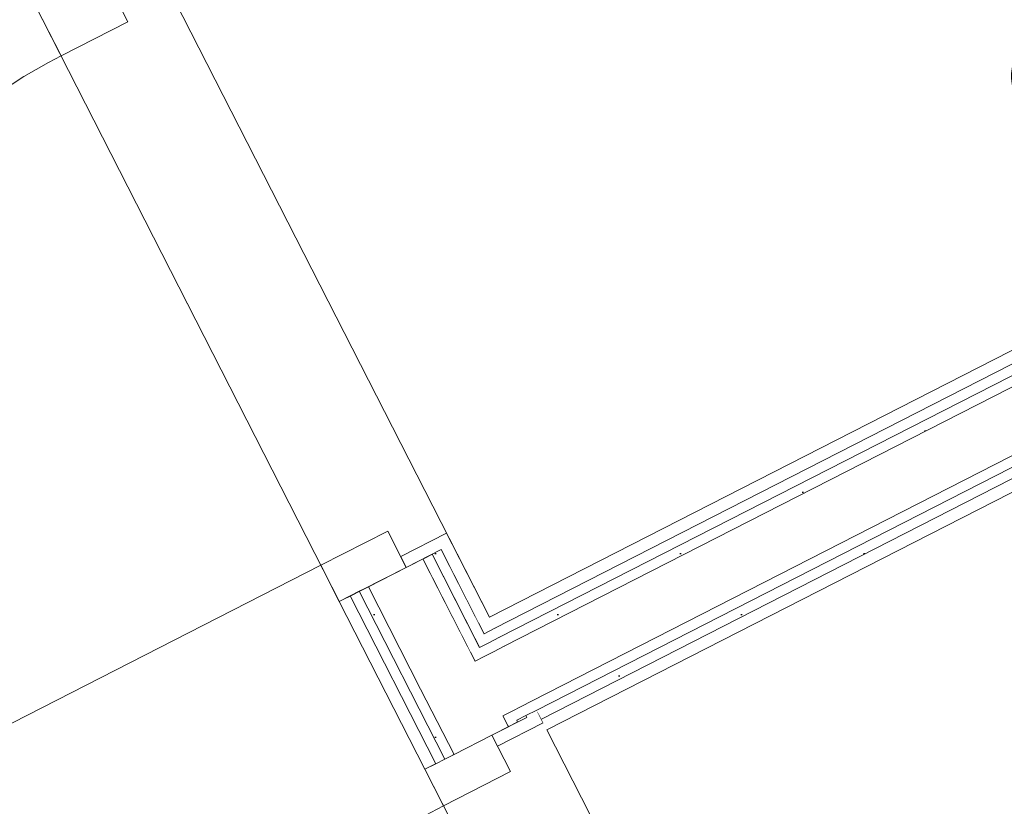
# Model space of a CAD drawing. Header units: metres. Extents: x 538891 to 1080079, y 6588829 to 13178720.
# Tile 441 of 656: x 539919.241 to 539920.447, y 6589172.24 to 6589173.203. Entities that reach past the tile are written whole.
import ezdxf

# ---------------------------------------------------------------- set-up
doc = ezdxf.new("R2010")
doc.units = ezdxf.units.M
doc.header["$LTSCALE"] = 0.4
doc.header["$PDMODE"] = 1
doc.header["$PDSIZE"] = -2
doc.layers.add('AR', color=7, linetype='Continuous')
doc.styles.add('Arial', font='arial.ttf')
pattern_1 = [(0, (0, 0), (0, 0.075), [1e-05, -0.07499])]

msp = doc.modelspace()

# ---------------------------------------------------------------- linework, layer by layer
at = {"layer": 'AR', "color": 7, "linetype": 'Continuous', "lineweight": 9}
for p, q in [((539919.3505, 6589173.2454), (539919.3732, 6589173.2009)), ((539919.2913, 6589173.1591), (539919.2686, 6589173.2036)), ((539919.3732, 6589173.2009), (539919.2913, 6589173.1591)), ((539919.6095, 6589172.5356), (539918.986, 6589172.2174)), ((539919.8418, 6589172.2829), (539919.7598, 6589172.2411))]:
    msp.add_line(p, q, dxfattribs=at)
at = {"layer": 'AR', "color": 7, "linetype": 'Continuous', "lineweight": 9, "true_color": 0xfdf3d0, "flags": 128}
for points in [[(539918.1619, 6589170.3763), (539920.1847, 6589171.4087), (539918.7071, 6589174.3035), (539916.6844, 6589173.2711)], [(539920.9948, 6589174.1968), (539919.3612, 6589173.363), (539919.816, 6589172.4719), (539921.4496, 6589173.3057)], [(539920.3227, 6589171.4792), (539921.9563, 6589172.313), (539921.5201, 6589173.1676), (539919.8865, 6589172.3339)]]:
    msp.add_lwpolyline(points, close=True, dxfattribs=at)
at = {"layer": 'AR', "color": 7, "linetype": 'Continuous', "lineweight": 9, "flags": 128}
for points in [[(539918.1619, 6589170.3763), (539920.1847, 6589171.4087), (539918.7071, 6589174.3035), (539916.6844, 6589173.2711)], [(539920.9948, 6589174.1968), (539919.3612, 6589173.363), (539919.816, 6589172.4719), (539921.4496, 6589173.3057)], [(539920.3227, 6589171.4792), (539921.9563, 6589172.313), (539921.5201, 6589173.1676), (539919.8865, 6589172.3339)]]:
    msp.add_lwpolyline(points, close=True, dxfattribs=at)
at = {"layer": 'AR', "color": 7, "linetype": 'Continuous', "lineweight": 9}
for centre in [(539919.6095, 6589172.5356), (539920.078, 6589171.6176)]:
    msp.add_arc(centre, 0.7, 117.0398, 207.0398, dxfattribs=at)

# ---------------------------------------------------------------- texts
at = {"layer": 'AR', "color": 7, "char_height": 0.18, "attachment_point": 1, "rotation": 297.0398, "line_spacing_factor": 1.004016, "style": 'Arial'}
for s, insert in [('Pesuruum', (539920.4512, 6589174.3057)), ('173', (539920.4677, 6589173.4958))]:
    msp.add_mtext(s, dxfattribs=dict(at, insert=insert))

# ---------------------------------------------------------------- next in the draw order: wipeouts: each hides what was drawn before it
at = {"color": 255, "linetype": 'Continuous', "lineweight": 5}
for points in [[(539919.8027, 6589172.4651), (539919.8095, 6589172.4517), (539919.8229, 6589172.4585), (539919.816, 6589172.4719)], [(539919.8618, 6589172.3493), (539919.8751, 6589172.3561), (539919.874, 6589172.3583), (539919.8606, 6589172.3515)]]:
    msp.add_wipeout(points, dxfattribs=at).dxf.layer = 'AR'

# ---------------------------------------------------------------- next in the draw order: wipeouts: each hides what was drawn before it
for points in [[(539919.816, 6589172.4719), (539919.7703, 6589172.5615), (539919.7569, 6589172.5547), (539919.8027, 6589172.4651)], [(539919.7984, 6589172.446), (539919.804, 6589172.4349), (539919.8152, 6589172.4406), (539919.8095, 6589172.4517)], [(539919.8506, 6589172.3436), (539919.8618, 6589172.3493), (539919.8606, 6589172.3515), (539919.8495, 6589172.3458)]]:
    msp.add_wipeout(points, dxfattribs=at).dxf.layer = 'AR'

# ---------------------------------------------------------------- next in the draw order: hatches: boundary and pattern name
at = {"layer": 'AR', "linetype": 'Continuous', "lineweight": 25, "true_color": 0x848484}
h = msp.add_hatch(dxfattribs=at)
h.set_pattern_fill('GYPSUM_0001', color=252, style=0, pattern_type=2)
h.set_pattern_definition(pattern_1)
h.paths.add_polyline_path([(539919.7984, 6589172.446), (539919.804, 6589172.4349), (539919.8152, 6589172.4406), (539919.8095, 6589172.4517)])
h = msp.add_hatch(dxfattribs=at)
h.set_pattern_fill('GYPSUM_0001', color=252, style=0, pattern_type=2)
h.set_pattern_definition(pattern_1)
h.paths.add_polyline_path([(539919.8506, 6589172.3436), (539919.8618, 6589172.3493), (539919.8606, 6589172.3515), (539919.8495, 6589172.3458)])

# ---------------------------------------------------------------- next in the draw order: wipeouts: each hides what was drawn before it
at = {"color": 255, "linetype": 'Continuous', "lineweight": 5}
for points in [[(539919.7984, 6589172.446), (539919.8095, 6589172.4517), (539919.7569, 6589172.5547), (539919.7458, 6589172.549)], [(539919.7929, 6589172.4292), (539919.7986, 6589172.4181), (539919.8097, 6589172.4238), (539919.804, 6589172.4349)], [(539919.8384, 6589172.3402), (539919.8395, 6589172.3379), (539919.8506, 6589172.3436), (539919.8495, 6589172.3458)]]:
    msp.add_wipeout(points, dxfattribs=at).dxf.layer = 'AR'

# ---------------------------------------------------------------- next in the draw order: hatches: boundary and pattern name
at = {"layer": 'AR', "linetype": 'Continuous', "lineweight": 25, "true_color": 0x848484}
h = msp.add_hatch(dxfattribs=at)
h.set_pattern_fill('GYPSUM_0001', color=252, style=0, pattern_type=2)
h.set_pattern_definition(pattern_1)
h.paths.add_polyline_path([(539919.7984, 6589172.446), (539919.8095, 6589172.4517), (539919.7569, 6589172.5547), (539919.7458, 6589172.549)])
h = msp.add_hatch(dxfattribs=at)
h.set_pattern_fill('GYPSUM_0001', color=252, style=0, pattern_type=2)
h.set_pattern_definition(pattern_1)
h.paths.add_polyline_path([(539919.7929, 6589172.4292), (539919.7986, 6589172.4181), (539919.8097, 6589172.4238), (539919.804, 6589172.4349)])
h = msp.add_hatch(dxfattribs=at)
h.set_pattern_fill('GYPSUM_0001', color=252, style=0, pattern_type=2)
h.set_pattern_definition(pattern_1)
h.paths.add_polyline_path([(539919.8384, 6589172.3402), (539919.8395, 6589172.3379), (539919.8506, 6589172.3436), (539919.8495, 6589172.3458)])

# ---------------------------------------------------------------- next in the draw order: wipeouts: each hides what was drawn before it
at = {"color": 255, "linetype": 'Continuous', "lineweight": 5}
for points in [[(539919.804, 6589172.4349), (539919.7458, 6589172.549), (539919.7347, 6589172.5433), (539919.7929, 6589172.4292)], [(539919.8327, 6589172.3513), (539919.8384, 6589172.3402), (539919.8495, 6589172.3458), (539919.8438, 6589172.357)]]:
    msp.add_wipeout(points, dxfattribs=at).dxf.layer = 'AR'

# ---------------------------------------------------------------- next in the draw order: hatches: boundary and pattern name
at = {"layer": 'AR', "linetype": 'Continuous', "lineweight": 25, "true_color": 0x848484}
h = msp.add_hatch(dxfattribs=at)
h.set_pattern_fill('GYPSUM_0001', color=252, style=0, pattern_type=2)
h.set_pattern_definition(pattern_1)
h.paths.add_polyline_path([(539919.804, 6589172.4349), (539919.7458, 6589172.549), (539919.7347, 6589172.5433), (539919.7929, 6589172.4292)])
h = msp.add_hatch(dxfattribs=at)
h.set_pattern_fill('GYPSUM_0001', color=252, style=0, pattern_type=2)
h.set_pattern_definition(pattern_1)
h.paths.add_polyline_path([(539919.8327, 6589172.3513), (539919.8384, 6589172.3402), (539919.8495, 6589172.3458), (539919.8438, 6589172.357)])

# ---------------------------------------------------------------- next in the draw order: linework, layer by layer
at = {"layer": 'AR', "color": 7, "linetype": 'Continuous', "lineweight": 5}
msp.add_point((539919.8095, 6589172.4517), dxfattribs=at)

# ---------------------------------------------------------------- next in the draw order: wipeouts: each hides what was drawn before it
at = {"color": 255, "linetype": 'Continuous', "lineweight": 5}
msp.add_wipeout([(539919.6322, 6589172.4911), (539919.7371, 6589172.2857), (539919.7504, 6589172.2925), (539919.6456, 6589172.4979)], dxfattribs=at).dxf.layer = 'AR'

# ---------------------------------------------------------------- next in the draw order: linework, layer by layer
at = {"layer": 'AR', "color": 7, "linetype": 'Continuous', "lineweight": 9}
for p, q in [((539919.6322, 6589172.4911), (539919.6095, 6589172.5356)), ((539919.7598, 6589172.2411), (539919.7371, 6589172.2857))]:
    msp.add_line(p, q, dxfattribs=at)

# ---------------------------------------------------------------- next in the draw order: wipeouts: each hides what was drawn before it
at = {"color": 255, "linetype": 'Continuous', "lineweight": 5}
msp.add_wipeout([(539919.7616, 6589172.2982), (539919.6567, 6589172.5036), (539919.6456, 6589172.4979), (539919.7504, 6589172.2925)], dxfattribs=at).dxf.layer = 'AR'

# ---------------------------------------------------------------- next in the draw order: hatches: boundary and pattern name
at = {"layer": 'AR', "linetype": 'Continuous', "lineweight": 25, "true_color": 0x848484}
h = msp.add_hatch(dxfattribs=at)
h.set_pattern_fill('GYPSUM_0001', color=252, style=0, pattern_type=2)
h.set_pattern_definition(pattern_1)
h.paths.add_polyline_path([(539919.7616, 6589172.2982), (539919.6567, 6589172.5036), (539919.6456, 6589172.4979), (539919.7504, 6589172.2925)])

# ---------------------------------------------------------------- next in the draw order: linework, layer by layer
at = {"layer": 'AR', "color": 7, "linetype": 'Continuous', "lineweight": 9}
msp.add_line((539919.6322, 6589172.4911), (539919.6456, 6589172.4979), dxfattribs=at)
msp.add_line((539919.6322, 6589172.4911), (539919.6456, 6589172.4979), dxfattribs=at)
msp.add_line((539919.6322, 6589172.4911), (539919.6456, 6589172.4979), dxfattribs=at)

# ---------------------------------------------------------------- next in the draw order: wipeouts: each hides what was drawn before it
at = {"color": 255, "linetype": 'Continuous', "lineweight": 5}
msp.add_wipeout([(539919.7727, 6589172.3038), (539919.6679, 6589172.5092), (539919.6567, 6589172.5036), (539919.7616, 6589172.2982)], dxfattribs=at).dxf.layer = 'AR'

# ---------------------------------------------------------------- next in the draw order: hatches: boundary and pattern name
at = {"layer": 'AR', "linetype": 'Continuous', "lineweight": 25, "true_color": 0x848484}
h = msp.add_hatch(dxfattribs=at)
h.set_pattern_fill('GYPSUM_0001', color=252, style=0, pattern_type=2)
h.set_pattern_definition(pattern_1)
h.paths.add_polyline_path([(539919.7727, 6589172.3038), (539919.6679, 6589172.5092), (539919.6567, 6589172.5036), (539919.7616, 6589172.2982)])

# ---------------------------------------------------------------- next in the draw order: linework, layer by layer
at = {"layer": 'AR', "color": 7, "linetype": 'Continuous', "lineweight": 9}
for p, q in [((539919.6456, 6589172.4979), (539919.6567, 6589172.5036)), ((539919.6456, 6589172.4979), (539919.6567, 6589172.5036)), ((539919.6456, 6589172.4979), (539919.6567, 6589172.5036)), ((539919.7371, 6589172.2857), (539919.7504, 6589172.2925)), ((539919.7371, 6589172.2857), (539919.7504, 6589172.2925)), ((539919.7371, 6589172.2857), (539919.7504, 6589172.2925))]:
    msp.add_line(p, q, dxfattribs=at)

# ---------------------------------------------------------------- next in the draw order: wipeouts: each hides what was drawn before it
at = {"color": 255, "linetype": 'Continuous', "lineweight": 5}
msp.add_wipeout([(539919.7727, 6589172.3038), (539919.819, 6589172.3275), (539919.8395, 6589172.3379), (539919.8327, 6589172.3513), (539919.7659, 6589172.3172)], dxfattribs=at).dxf.layer = 'AR'

# ---------------------------------------------------------------- next in the draw order: linework, layer by layer
at = {"layer": 'AR', "color": 7, "linetype": 'Continuous', "lineweight": 9}
for p, q in [((539919.7504, 6589172.2925), (539919.7616, 6589172.2982)), ((539919.7504, 6589172.2925), (539919.7616, 6589172.2982)), ((539919.7504, 6589172.2925), (539919.7616, 6589172.2982)), ((539919.7616, 6589172.2982), (539919.7727, 6589172.3038)), ((539919.7616, 6589172.2982), (539919.7727, 6589172.3038)), ((539919.7616, 6589172.2982), (539919.7727, 6589172.3038))]:
    msp.add_line(p, q, dxfattribs=at)

# ---------------------------------------------------------------- next in the draw order: wipeouts: each hides what was drawn before it
at = {"color": 255, "linetype": 'Continuous', "lineweight": 5}
msp.add_wipeout([(539919.7318, 6589172.384), (539919.7659, 6589172.3172), (539919.8327, 6589172.3513), (539919.7986, 6589172.4181)], dxfattribs=at).dxf.layer = 'AR'

# ---------------------------------------------------------------- next in the draw order: linework, layer by layer
at = {"layer": 'AR', "color": 7, "linetype": 'Continuous', "lineweight": 9}
msp.add_line((539919.7659, 6589172.3172), (539919.7727, 6589172.3038), dxfattribs=at)

# ---------------------------------------------------------------- next in the draw order: wipeouts: each hides what was drawn before it
at = {"color": 255, "linetype": 'Continuous', "lineweight": 5}
for points in [[(539919.6679, 6589172.5092), (539919.7318, 6589172.384), (539919.7986, 6589172.4181), (539919.7347, 6589172.5433), (539919.7142, 6589172.5329)], [(539919.8751, 6589172.3561), (539919.8618, 6589172.3493), (539919.819, 6589172.3275), (539919.8258, 6589172.3141), (539919.882, 6589172.3428)]]:
    msp.add_wipeout(points, dxfattribs=at).dxf.layer = 'AR'

# ---------------------------------------------------------------- next in the draw order: linework, layer by layer
at = {"layer": 'AR', "color": 7, "linetype": 'Continuous', "lineweight": 9}
for p, q in [((539919.6095, 6589172.5356), (539919.6915, 6589172.5774)), ((539919.6567, 6589172.5036), (539919.6679, 6589172.5092)), ((539919.6567, 6589172.5036), (539919.6679, 6589172.5092)), ((539919.6567, 6589172.5036), (539919.6679, 6589172.5092)), ((539919.6567, 6589172.5036), (539919.7616, 6589172.2982)), ((539919.6679, 6589172.5092), (539919.7318, 6589172.384)), ((539919.6322, 6589172.4911), (539919.7371, 6589172.2857)), ((539919.6456, 6589172.4979), (539919.7504, 6589172.2925)), ((539919.6456, 6589172.4979), (539919.7504, 6589172.2925)), ((539919.8152, 6589172.4406), (539919.804, 6589172.4349)), ((539919.8097, 6589172.4238), (539919.7986, 6589172.4181)), ((539919.7318, 6589172.384), (539919.7659, 6589172.3172)), ((539919.8327, 6589172.3513), (539919.8438, 6589172.357)), ((539919.8751, 6589172.3561), (539919.882, 6589172.3428)), ((539919.8751, 6589172.3561), (539919.882, 6589172.3428)), ((539919.8618, 6589172.3493), (539919.819, 6589172.3275)), ((539919.8258, 6589172.3141), (539919.882, 6589172.3428)), ((539919.8258, 6589172.3141), (539919.882, 6589172.3428)), ((539919.8395, 6589172.3379), (539919.8327, 6589172.3513)), ((539919.8495, 6589172.3458), (539919.8606, 6589172.3515)), ((539919.8506, 6589172.3436), (539919.8495, 6589172.3458)), ((539919.8618, 6589172.3493), (539919.8606, 6589172.3515)), ((539919.7371, 6589172.2857), (539919.819, 6589172.3275)), ((539919.7727, 6589172.3038), (539919.819, 6589172.3275)), ((539919.7727, 6589172.3038), (539919.819, 6589172.3275)), ((539919.7727, 6589172.3038), (539919.819, 6589172.3275)), ((539919.819, 6589172.3275), (539919.8258, 6589172.3141)), ((539919.819, 6589172.3275), (539919.8418, 6589172.2829))]:
    msp.add_line(p, q, dxfattribs=at)

# ---------------------------------------------------------------- next in the draw order: wipeouts: each hides what was drawn before it
at = {"color": 255, "linetype": 'Continuous', "lineweight": 5}
msp.add_wipeout([(539919.7635, 6589172.5749), (539919.7074, 6589172.5462), (539919.7142, 6589172.5329), (539919.7569, 6589172.5547), (539919.7703, 6589172.5615)], dxfattribs=at).dxf.layer = 'AR'

# ---------------------------------------------------------------- next in the draw order: linework, layer by layer
at = {"layer": 'AR', "color": 7, "linetype": 'Continuous', "lineweight": 9}
for p, q in [((539919.6915, 6589172.5774), (539919.7142, 6589172.5329)), ((539919.7074, 6589172.5462), (539919.7635, 6589172.5749)), ((539919.7074, 6589172.5462), (539919.7635, 6589172.5749)), ((539919.7703, 6589172.5615), (539919.7635, 6589172.5749)), ((539919.7703, 6589172.5615), (539919.7635, 6589172.5749)), ((539919.816, 6589172.4719), (539919.7703, 6589172.5615)), ((539919.7569, 6589172.5547), (539919.7142, 6589172.5329)), ((539919.804, 6589172.4349), (539919.7458, 6589172.549)), ((539919.8095, 6589172.4517), (539919.7569, 6589172.5547)), ((539919.8095, 6589172.4517), (539919.7569, 6589172.5547)), ((539919.7142, 6589172.5329), (539919.7074, 6589172.5462)), ((539919.7986, 6589172.4181), (539919.7347, 6589172.5433)), ((539919.7142, 6589172.5329), (539919.6322, 6589172.4911)), ((539919.6679, 6589172.5092), (539919.7142, 6589172.5329)), ((539919.6679, 6589172.5092), (539919.7142, 6589172.5329)), ((539919.6679, 6589172.5092), (539919.7142, 6589172.5329))]:
    msp.add_line(p, q, dxfattribs=at)

# ---------------------------------------------------------------- next in the draw order: wipeouts: each hides what was drawn before it
at = {"color": 255, "linetype": 'Continuous', "lineweight": 5}
msp.add_wipeout([(539919.855, 6589172.3627), (539919.8606, 6589172.3515), (539919.874, 6589172.3583), (539919.8683, 6589172.3695)], dxfattribs=at).dxf.layer = 'AR'

# ---------------------------------------------------------------- next in the draw order: hatches: boundary and pattern name
at = {"layer": 'AR', "linetype": 'Continuous', "lineweight": 25, "true_color": 0x848484}
h = msp.add_hatch(dxfattribs=at)
h.set_pattern_fill('GYPSUM_0001', color=252, style=0, pattern_type=2)
h.set_pattern_definition(pattern_1)
h.paths.add_polyline_path([(539919.855, 6589172.3627), (539919.8606, 6589172.3515), (539919.874, 6589172.3583), (539919.8683, 6589172.3695)])

# ---------------------------------------------------------------- next in the draw order: wipeouts: each hides what was drawn before it
at = {"color": 255, "linetype": 'Continuous', "lineweight": 5}
msp.add_wipeout([(539919.8209, 6589172.4295), (539919.855, 6589172.3627), (539919.8683, 6589172.3695), (539919.8342, 6589172.4363)], dxfattribs=at).dxf.layer = 'AR'

# ---------------------------------------------------------------- next in the draw order: wipeouts: each hides what was drawn before it
for points in [[(539919.8152, 6589172.4406), (539919.8209, 6589172.4295), (539919.8342, 6589172.4363), (539919.8285, 6589172.4474)], [(539919.8438, 6589172.357), (539919.8495, 6589172.3458), (539919.8606, 6589172.3515), (539919.855, 6589172.3627)]]:
    msp.add_wipeout(points, dxfattribs=at).dxf.layer = 'AR'

# ---------------------------------------------------------------- next in the draw order: hatches: boundary and pattern name
at = {"layer": 'AR', "linetype": 'Continuous', "lineweight": 25, "true_color": 0x848484}
h = msp.add_hatch(dxfattribs=at)
h.set_pattern_fill('GYPSUM_0001', color=252, style=0, pattern_type=2)
h.set_pattern_definition(pattern_1)
h.paths.add_polyline_path([(539919.8152, 6589172.4406), (539919.8209, 6589172.4295), (539919.8342, 6589172.4363), (539919.8285, 6589172.4474)])
h = msp.add_hatch(dxfattribs=at)
h.set_pattern_fill('GYPSUM_0001', color=252, style=0, pattern_type=2)
h.set_pattern_definition(pattern_1)
h.paths.add_polyline_path([(539919.8438, 6589172.357), (539919.8495, 6589172.3458), (539919.8606, 6589172.3515), (539919.855, 6589172.3627)])

# ---------------------------------------------------------------- next in the draw order: wipeouts: each hides what was drawn before it
at = {"color": 255, "linetype": 'Continuous', "lineweight": 5}
for points in [[(539919.8095, 6589172.4517), (539919.8152, 6589172.4406), (539919.8285, 6589172.4474), (539919.8229, 6589172.4585)], [(539919.8097, 6589172.4238), (539919.8438, 6589172.357), (539919.855, 6589172.3627), (539919.8209, 6589172.4295)]]:
    msp.add_wipeout(points, dxfattribs=at).dxf.layer = 'AR'

# ---------------------------------------------------------------- next in the draw order: hatches: boundary and pattern name
at = {"layer": 'AR', "linetype": 'Continuous', "lineweight": 25, "true_color": 0x848484}
h = msp.add_hatch(dxfattribs=at)
h.set_pattern_fill('GYPSUM_0001', color=252, style=0, pattern_type=2)
h.set_pattern_definition(pattern_1)
h.paths.add_polyline_path([(539919.8095, 6589172.4517), (539919.8152, 6589172.4406), (539919.8285, 6589172.4474), (539919.8229, 6589172.4585)])

# ---------------------------------------------------------------- next in the draw order: linework, layer by layer
at = {"layer": 'AR', "color": 7, "linetype": 'Continuous', "lineweight": 5}
for p in [(539919.8095, 6589172.4517), (539919.855, 6589172.3627), (539919.8606, 6589172.3515)]:
    msp.add_point(p, dxfattribs=at)

# ---------------------------------------------------------------- next in the draw order: wipeouts: each hides what was drawn before it
at = {"color": 255, "linetype": 'Continuous', "lineweight": 5}
for points in [[(539921.4496, 6589173.3057), (539919.816, 6589172.4719), (539919.8229, 6589172.4585), (539921.4564, 6589173.2923)], [(539919.804, 6589172.4349), (539919.8097, 6589172.4238), (539919.8209, 6589172.4295), (539919.8152, 6589172.4406)]]:
    msp.add_wipeout(points, dxfattribs=at).dxf.layer = 'AR'

# ---------------------------------------------------------------- next in the draw order: hatches: boundary and pattern name
at = {"layer": 'AR', "linetype": 'Continuous', "lineweight": 25, "true_color": 0x848484}
h = msp.add_hatch(dxfattribs=at)
h.set_pattern_fill('GYPSUM_0001', color=252, style=0, pattern_type=2)
h.set_pattern_definition(pattern_1)
h.paths.add_polyline_path([(539919.804, 6589172.4349), (539919.8097, 6589172.4238), (539919.8209, 6589172.4295), (539919.8152, 6589172.4406)])

# ---------------------------------------------------------------- next in the draw order: linework, layer by layer
at = {"layer": 'AR', "color": 7, "linetype": 'Continuous', "lineweight": 9}
msp.add_line((539919.8152, 6589172.4406), (539919.804, 6589172.4349), dxfattribs=at)
at = {"layer": 'AR', "color": 7, "linetype": 'Continuous', "lineweight": 5}
msp.add_point((539919.8152, 6589172.4406), dxfattribs=at)

# ---------------------------------------------------------------- next in the draw order: wipeouts: each hides what was drawn before it
at = {"color": 255, "linetype": 'Continuous', "lineweight": 5}
msp.add_wipeout([(539921.4564, 6589173.2923), (539919.8229, 6589172.4585), (539919.8285, 6589172.4474), (539921.4621, 6589173.2812)], dxfattribs=at).dxf.layer = 'AR'

# ---------------------------------------------------------------- next in the draw order: hatches: boundary and pattern name
at = {"layer": 'AR', "linetype": 'Continuous', "lineweight": 25, "true_color": 0x848484}
h = msp.add_hatch(dxfattribs=at)
h.set_pattern_fill('GYPSUM_0001', color=252, style=0, pattern_type=2)
h.set_pattern_definition(pattern_1)
h.paths.add_polyline_path([(539921.4564, 6589173.2923), (539919.8229, 6589172.4585), (539919.8285, 6589172.4474), (539921.4621, 6589173.2812)])

# ---------------------------------------------------------------- next in the draw order: wipeouts: each hides what was drawn before it
at = {"color": 255, "linetype": 'Continuous', "lineweight": 5}
msp.add_wipeout([(539919.7986, 6589172.4181), (539919.8327, 6589172.3513), (539919.8438, 6589172.357), (539919.8097, 6589172.4238)], dxfattribs=at).dxf.layer = 'AR'

# ---------------------------------------------------------------- next in the draw order: linework, layer by layer
at = {"layer": 'AR', "color": 7, "linetype": 'Continuous', "lineweight": 9}
for p, q in [((539919.8209, 6589172.4295), (539919.8097, 6589172.4238)), ((539919.8097, 6589172.4238), (539919.7986, 6589172.4181)), ((539919.8327, 6589172.3513), (539919.8438, 6589172.357)), ((539919.8438, 6589172.357), (539919.855, 6589172.3627)), ((539919.8495, 6589172.3458), (539919.8606, 6589172.3515))]:
    msp.add_line(p, q, dxfattribs=at)
at = {"layer": 'AR', "color": 7, "linetype": 'Continuous', "lineweight": 5}
msp.add_point((539919.8209, 6589172.4295), dxfattribs=at)

# ---------------------------------------------------------------- next in the draw order: wipeouts: each hides what was drawn before it
at = {"color": 255, "linetype": 'Continuous', "lineweight": 5}
msp.add_wipeout([(539921.4621, 6589173.2812), (539919.8285, 6589172.4474), (539919.8342, 6589172.4363), (539921.4678, 6589173.2701)], dxfattribs=at).dxf.layer = 'AR'

# ---------------------------------------------------------------- next in the draw order: hatches: boundary and pattern name
at = {"layer": 'AR', "linetype": 'Continuous', "lineweight": 25, "true_color": 0x848484}
h = msp.add_hatch(dxfattribs=at)
h.set_pattern_fill('GYPSUM_0001', color=252, style=0, pattern_type=2)
h.set_pattern_definition(pattern_1)
h.paths.add_polyline_path([(539921.4621, 6589173.2812), (539919.8285, 6589172.4474), (539919.8342, 6589172.4363), (539921.4678, 6589173.2701)])

# ---------------------------------------------------------------- next in the draw order: linework, layer by layer
at = {"layer": 'AR', "color": 7, "linetype": 'Continuous', "lineweight": 9}
msp.add_line((539919.8229, 6589172.4585), (539919.8095, 6589172.4517), dxfattribs=at)

# ---------------------------------------------------------------- next in the draw order: wipeouts: each hides what was drawn before it
at = {"color": 255, "linetype": 'Continuous', "lineweight": 5}
msp.add_wipeout([(539919.8865, 6589172.3339), (539921.5201, 6589173.1676), (539921.5132, 6589173.181), (539919.8797, 6589172.3472)], dxfattribs=at).dxf.layer = 'AR'

# ---------------------------------------------------------------- next in the draw order: wipeouts: each hides what was drawn before it
msp.add_wipeout([(539919.8797, 6589172.3472), (539921.5132, 6589173.181), (539921.5076, 6589173.1921), (539919.874, 6589172.3583)], dxfattribs=at).dxf.layer = 'AR'

# ---------------------------------------------------------------- next in the draw order: hatches: boundary and pattern name
at = {"layer": 'AR', "linetype": 'Continuous', "lineweight": 25, "true_color": 0x848484}
h = msp.add_hatch(dxfattribs=at)
h.set_pattern_fill('GYPSUM_0001', color=252, style=0, pattern_type=2)
h.set_pattern_definition(pattern_1)
h.paths.add_polyline_path([(539919.8797, 6589172.3472), (539921.5132, 6589173.181), (539921.5076, 6589173.1921), (539919.874, 6589172.3583)])

# ---------------------------------------------------------------- next in the draw order: wipeouts: each hides what was drawn before it
at = {"color": 255, "linetype": 'Continuous', "lineweight": 5}
msp.add_wipeout([(539919.874, 6589172.3583), (539921.5076, 6589173.1921), (539921.5019, 6589173.2033), (539919.8683, 6589172.3695)], dxfattribs=at).dxf.layer = 'AR'

# ---------------------------------------------------------------- next in the draw order: hatches: boundary and pattern name
at = {"layer": 'AR', "linetype": 'Continuous', "lineweight": 25, "true_color": 0x848484}
h = msp.add_hatch(dxfattribs=at)
h.set_pattern_fill('GYPSUM_0001', color=252, style=0, pattern_type=2)
h.set_pattern_definition(pattern_1)
h.paths.add_polyline_path([(539919.874, 6589172.3583), (539921.5076, 6589173.1921), (539921.5019, 6589173.2033), (539919.8683, 6589172.3695)])

# ---------------------------------------------------------------- next in the draw order: linework, layer by layer
at = {"layer": 'AR', "color": 7, "linetype": 'Continuous', "lineweight": 9}
msp.add_line((539919.8606, 6589172.3515), (539919.874, 6589172.3583), dxfattribs=at)

# ---------------------------------------------------------------- next in the draw order: wipeouts: each hides what was drawn before it
at = {"color": 255, "linetype": 'Continuous', "lineweight": 5}
msp.add_wipeout([(539921.4678, 6589173.2701), (539919.8342, 6589172.4363), (539919.8683, 6589172.3695), (539921.5019, 6589173.2033)], dxfattribs=at).dxf.layer = 'AR'

# ---------------------------------------------------------------- next in the draw order: linework, layer by layer
at = {"layer": 'AR', "color": 7, "linetype": 'Continuous', "lineweight": 9}
for p, q in [((539921.4496, 6589173.3057), (539919.816, 6589172.4719)), ((539921.4564, 6589173.2923), (539919.8229, 6589172.4585)), ((539921.4564, 6589173.2923), (539919.8229, 6589172.4585)), ((539921.4621, 6589173.2812), (539919.8285, 6589172.4474)), ((539921.4678, 6589173.2701), (539919.8342, 6589172.4363)), ((539919.8683, 6589172.3695), (539921.5019, 6589173.2033)), ((539919.874, 6589172.3583), (539921.5076, 6589173.1921)), ((539919.8797, 6589172.3472), (539921.5132, 6589173.181)), ((539919.8797, 6589172.3472), (539921.5132, 6589173.181)), ((539919.8865, 6589172.3339), (539921.5201, 6589173.1676)), ((539919.8285, 6589172.4474), (539919.8152, 6589172.4406)), ((539919.8342, 6589172.4363), (539919.8209, 6589172.4295)), ((539919.855, 6589172.3627), (539919.8683, 6589172.3695))]:
    msp.add_line(p, q, dxfattribs=at)

# ---------------------------------------------------------------- next in the draw order: wipeouts: each hides what was drawn before it
at = {"color": 255, "linetype": 'Continuous', "lineweight": 5}
msp.add_wipeout([(539925.6547, 6589173.9536), (539925.6501, 6589173.9626), (539917.9902, 6589170.0529), (539917.9947, 6589170.044)], dxfattribs=at).dxf.layer = 'AR'

# ---------------------------------------------------------------- next in the draw order: wipeouts: each hides what was drawn before it
msp.add_wipeout([(539917.8947, 6589170.24), (539917.8992, 6589170.231), (539925.5592, 6589174.1407), (539925.5546, 6589174.1496)], dxfattribs=at).dxf.layer = 'AR'

# ---------------------------------------------------------------- next in the draw order: linework, layer by layer
at = {"layer": 'AR', "color": 252, "linetype": 'Continuous', "true_color": 0x848484}
msp.add_solid([(539925.6501, 6589173.9626), (539925.5592, 6589174.1407), (539917.9902, 6589170.0529), (539917.8992, 6589170.231)], dxfattribs=at)

doc.saveas('drawing.dxf')
